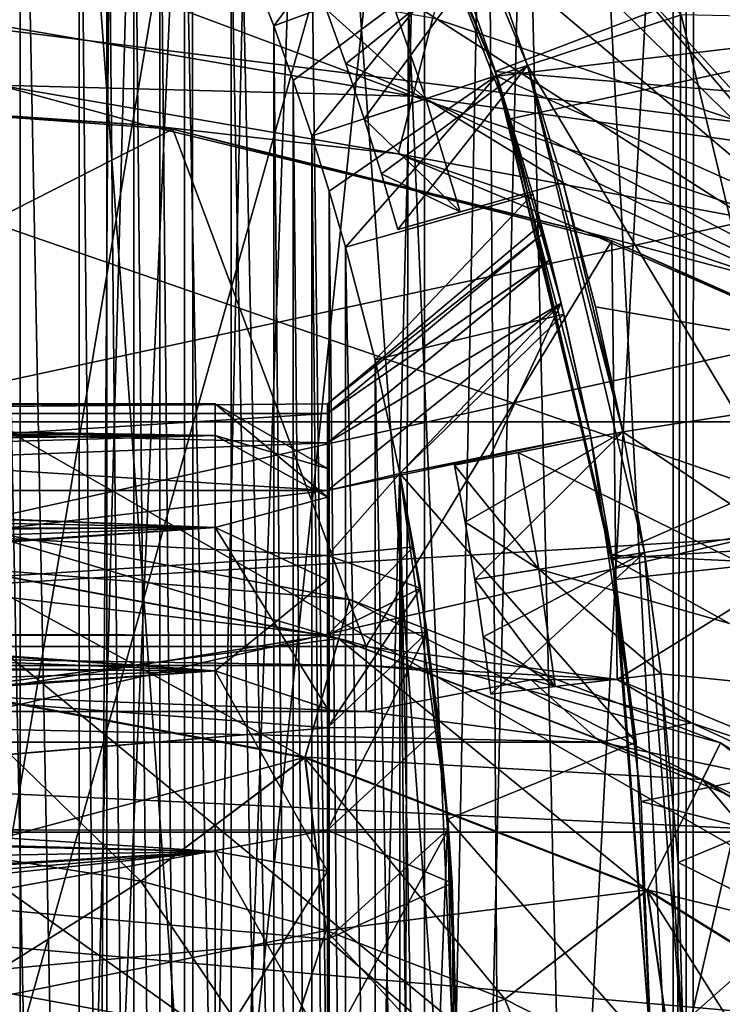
# Model space of a CAD drawing. Header units: metres. Extents: x -104 to 104, y -111 to 38.
# Tile 682 of 848: x 7.8 to 9.97, y 0.15 to 3.19. Entities that reach past the tile are written whole.
import ezdxf

# ---------------------------------------------------------------- set-up
doc = ezdxf.new("R2010")
doc.units = ezdxf.units.M
doc.layers.add('solid_509367_AD153', color=7, linetype='CONTINUOUS')

msp = doc.modelspace()

# ---------------------------------------------------------------- linework, layer by layer
at = {"layer": 'solid_509367_AD153'}
for points in [[(-88.5, -7.5, -19), (-88.5, 19.5, -19), (88.5, 19.5, -19)], [(-36.57795, -7.5, -19), (-88.5, -7.5, -19), (88.5, 19.5, -19)], [(-34.248123, -7.626659, -19), (-36.57795, -7.5, -19), (88.5, 19.5, -19)], [(-31.945723, -8.004942, -19), (-34.248123, -7.626659, -19), (88.5, 19.5, -19)], [(31.945723, -8.004942, -19), (-31.945723, -8.004942, -19), (88.5, 19.5, -19)], [(6.820607, -18.828611, 77.670921), (7.936655, -18.394463, 77.660629), (7.281437, 18.662176, 77.666862)], [(7.936655, -18.394463, 77.660629), (8.169803, 18.291494, 77.658279), (7.281437, 18.662176, 77.666862)], [(7.936655, -18.394463, 77.660629), (8.944834, -17.926723, 77.649994), (8.169803, 18.291494, 77.658279)], [(8.944834, -17.926723, 77.649994), (9.038421, 17.879116, 77.648941), (8.169803, 18.291494, 77.658279)], [(8.944834, -17.926723, 77.649994), (9.871528, -17.434856, 77.639091), (9.038421, 17.879116, 77.648941)], [(9.871528, -17.434856, 77.639091), (9.887, 17.425175, 77.638901), (9.038421, 17.879116, 77.648941)], [(9.871528, -17.434856, 77.639091), (10.723963, -16.924734, 77.62812), (9.887, 17.425175, 77.638901)], [(10.723963, -16.924734, 77.62812), (10.711931, 16.931606, 77.628281), (9.887, 17.425175, 77.638901)], [(4.344064, 15.273149, -16.1), (34.664421, -3.314469, -16.1), (36, -3.273149, -16.1)], [(55.566704, 15.273149, -16.1), (4.344064, 15.273149, -16.1), (36, -3.273149, -16.1)], [(4.344064, 15.273149, -16.1), (33.367996, -3.412633, -16.1), (34.664421, -3.314469, -16.1)], [(4.344064, 15.273149, -16.1), (30.884655, -3.787543, -16.1), (33.367996, -3.412633, -16.1)], [(4.344064, 15.273149, -16.1), (28.586456, -4.362284, -16.1), (30.884655, -3.787543, -16.1)], [(4.344064, 15.273149, -16.1), (26.533766, -5.079702, -16.1), (28.586456, -4.362284, -16.1)], [(4.344064, 15.273149, -16.1), (24.705273, -5.88503, -16.1), (26.533766, -5.079702, -16.1)], [(4.344064, 15.273149, -16.1), (23.075869, -6.75054, -16.1), (24.705273, -5.88503, -16.1)], [(4.344064, 15.273149, -16.1), (21.630114, -7.658508, -16.1), (23.075869, -6.75054, -16.1)], [(4.344064, 15.273149, -16.1), (4.344064, -7.658508, -16.1), (21.630114, -7.658508, -16.1)], [(14.172264, 11.891007, 43.150002), (8.422169, 12.412375, 43.150002), (14.960517, 1.087624, 43.150002)], [(14.960517, 1.087624, 46.150002), (14.960517, 1.087624, 43.150002), (8.422169, 12.412375, 43.150002)], [(14.298434, 2.234385, 47.282345), (8.422169, 12.412375, 43.150002), (13.668797, 3.324948, 48.150002)], [(14.960517, 1.087624, 46.150002), (8.422169, 12.412375, 43.150002), (14.298434, 2.234385, 47.282345)], [(9.857351, 9.20101, 74.699997), (9.818139, -4.818901, 74.699997), (9.818139, 4.819205, 74.699997)], [(9.857351, 9.20101, 74.699997), (9.857352, -9.201009, 74.699997), (9.818139, -4.818901, 74.699997)], [(9.857351, 9.20101, 74.699997), (10.461493, 8.508132, 74.699997), (9.857352, -9.201009, 74.699997)], [(10.461493, 8.508132, 74.699997), (10.461493, -8.508132, 74.699997), (9.857352, -9.201009, 74.699997)], [(7.47099, -1.128593, 9.95), (8.384211, -1.354237, 9.95), (7.754894, 7.271223, 9.95)], [(8.384211, -1.354237, 9.95), (8.5735, 7.031147, 9.95), (7.754894, 7.271223, 9.95)], [(9.918551, -2.413999, 9.95), (10.245106, 7.271223, 9.95), (9.4265, 7.031147, 9.95)], [(9.918551, -2.413999, 9.95), (10.452311, -3.186678, 9.95), (10.245106, 7.271223, 9.95)], [(8.384211, -1.354237, 9.95), (9.215831, -1.791282, 9.95), (8.5735, 7.031147, 9.95)], [(9.215831, -1.791282, 9.95), (9.4265, 7.031147, 9.95), (8.5735, 7.031147, 9.95)], [(9.215831, -1.791282, 9.95), (9.918551, -2.413999, 9.95), (9.4265, 7.031147, 9.95)], [(10.194603, 6.704614, 14.25), (10.324129, 2.768692, 14.25), (9.075391, 3.191163, 14.25)], [(7.801657, -4.780862, 47), (7.801657, 4.780862, 47), (7.607947, 5.083467, 47)], [(7.607947, -5.083467, 47), (7.801657, -4.780862, 47), (7.607947, 5.083467, 47)], [(7.716656, 4.819205, 73.840973), (7.909254, -4.818901, 74.014336), (7.715411, -4.818901, 73.839752)], [(7.716656, 4.819205, 73.840973), (8.169735, 4.819205, 74.206543), (7.909254, -4.818901, 74.014336)], [(8.33328, 4.819205, 74.306755), (8.335526, -4.818901, 74.308037), (7.909254, -4.818901, 74.014336)], [(8.169735, 4.819205, 74.206543), (8.33328, 4.819205, 74.306755), (7.909254, -4.818901, 74.014336)], [(8.33328, 4.819205, 74.306755), (8.684889, 4.819205, 74.477722), (8.335526, -4.818901, 74.308037)], [(8.684889, 4.819205, 74.477722), (8.805942, -4.818901, 74.524086), (8.335526, -4.818901, 74.308037)], [(8.684889, 4.819205, 74.477722), (9.050115, 4.819205, 74.600021), (8.805942, -4.818901, 74.524086)], [(9.050115, 4.819205, 74.600021), (9.050115, -4.818901, 74.600021), (8.805942, -4.818901, 74.524086)], [(9.242718, 4.819205, 74.644295), (9.306495, -4.818901, 74.656052), (9.050115, -4.818901, 74.600021)], [(9.050115, 4.819205, 74.600021), (9.242718, 4.819205, 74.644295), (9.050115, -4.818901, 74.600021)], [(9.242718, 4.819205, 74.644295), (9.818139, 4.819205, 74.699997), (9.306495, -4.818901, 74.656052)], [(9.306495, -4.818901, 74.656052), (9.818139, 4.819205, 74.699997), (9.818139, -4.818901, 74.699997)], [(7.983338, -4.470884, 47), (7.983338, 4.470884, 47), (7.801657, 4.780862, 47)], [(7.801657, -4.780862, 47), (7.983338, -4.470884, 47), (7.801657, 4.780862, 47)], [(8.941608, 4.131603, 39.900002), (10.8, 4.628445, 39.900002), (10.8, 2.088061, 39.900002)], [(8.069579, -4.31328, 47), (8.069579, 4.31328, 47), (7.983338, 4.470884, 47)], [(7.983338, -4.470884, 47), (8.069579, -4.31328, 47), (7.983338, 4.470884, 47)], [(9.367907, 3.043817, 46.599998), (9.367907, 3.043817, 47.900002), (8.776414, 4.471807, 47.900002)], [(9.842766, 3.200262, 48.400002), (8.776414, 4.471807, 47.900002), (9.367907, 3.043817, 47.900002)], [(9.244156, 3.401187, 46.599998), (9.367907, 3.043817, 46.599998), (8.776414, 4.471807, 47.900002)], [(9.268449, 3.026062, 35.650002), (8.680493, 4.439437, 35.650002), (12.073798, 4.096928, 35.650002)], [(8.781134, 4.23701, 39.900002), (8.680493, 4.439437, 35.650002), (9.268449, 3.026062, 35.650002)], [(8.687982, 4.425251, 35.650002), (9.273424, 3.010912, 35.650002), (11.894657, 3.322585, 35.650002)], [(9.272801, 3.012916, 39), (9.273424, 3.010912, 35.650002), (8.687982, 4.425251, 35.650002)], [(9.272801, 3.012916, 39), (8.687982, 4.425251, 35.650002), (9.147366, 3.374641, 39)], [(8.15271, -4.154013, 47), (8.15271, 4.154013, 47), (8.069579, 4.31328, 47)], [(8.069579, -4.31328, 47), (8.15271, -4.154013, 47), (8.069579, 4.31328, 47)], [(7.471087, -1.128605, 8.644608), (7.798791, 4.280321, 8.653191), (8.372914, 4.192308, 8.668224)], [(19.56822, -8.332496, 8.961384), (9.543673, 4.193583, 8.698881), (10.094987, 4.270864, 8.713318)], [(5, 3.5, 28.700001), (11.920486, 4.233408, 28.700001), (12.385735, 2.571512, 28.700001)], [(9.314924, 2.879845, 39.900002), (8.781134, 4.23701, 39.900002), (9.268449, 3.026062, 35.650002)], [(11.27576, 3.304292, 39.900002), (8.781134, 4.23701, 39.900002), (9.314924, 2.879845, 39.900002)], [(7.471087, -1.128605, 8.644608), (8.372914, 4.192308, 8.668224), (8.960734, 4.160768, 8.683617)], [(19.56822, -8.332496, 8.961384), (8.960734, 4.160768, 8.683617), (9.543673, 4.193583, 8.698881)], [(8.384458, -1.354333, 8.668527), (7.471087, -1.128605, 8.644608), (8.960734, 4.160768, 8.683617)], [(8.232697, -3.993145, 47), (8.232697, 3.993145, 47), (8.15271, 4.154013, 47)], [(8.15271, -4.154013, 47), (8.232697, -3.993145, 47), (8.15271, 4.154013, 47)], [(9.216134, -1.791493, 8.690305), (8.384458, -1.354333, 8.668527), (8.960734, 4.160768, 8.683617)], [(9.216134, -1.791493, 8.690305), (8.960734, 4.160768, 8.683617), (19.56822, -8.332496, 8.961384)], [(9.100213, 3.769432, 39.900002), (8.941608, 4.131603, 39.900002), (10.8, 2.088061, 39.900002)], [(9.268449, 3.026062, 35.650002), (12.073798, 4.096928, 35.650002), (12.447637, 2.759575, 35.650002)], [(8.30951, -3.830737, 47), (8.30951, 3.830737, 47), (8.232697, 3.993145, 47)], [(8.232697, -3.993145, 47), (8.30951, -3.830737, 47), (8.232697, 3.993145, 47)], [(15.631022, 3.857101, 21.049999), (-15.63101, 3.857155, 21.049999), (-15.982138, 1.944239, 21.049999)], [(15.982141, 1.944209, 21.049999), (15.631022, 3.857101, 21.049999), (-15.982138, 1.944239, 21.049999)], [(8.453498, -3.501553, 47), (8.453498, 3.501553, 47), (8.30951, 3.830737, 47)], [(8.30951, -3.830737, 47), (8.453498, -3.501553, 47), (8.30951, 3.830737, 47)], [(9.244156, 3.401187, 39.900002), (9.100213, 3.769432, 39.900002), (10.8, 2.088061, 39.900002)], [(9.007826, 3.731164, 46.400002), (8.453498, 3.501553, 47), (8.584451, 3.166971, 47)], [(9.007826, 3.731164, 46.400002), (8.584451, 3.166971, 47), (9.147366, 3.374641, 46.400002)], [(5, 3.5, 28.700001), (12.385735, 2.571512, 28.700001), (12.620547, 0.860805, 28.700001)], [(5, 3.5, 28.700001), (12.620547, 0.860805, 28.700001), (12.620148, -0.866507, 28.700001)], [(5, 3.5, 28.700001), (12.620148, -0.866507, 28.700001), (12.384386, -2.577942, 28.700001)], [(5, -3.5, 28.700001), (5, 3.5, 28.700001), (12.384386, -2.577942, 28.700001)], [(8.584451, -3.166971, 47), (8.584451, 3.166971, 47), (8.453498, 3.501553, 47)], [(8.453498, -3.501553, 47), (8.584451, -3.166971, 47), (8.453498, 3.501553, 47)], [(7.775961, 3.414292, 14.25), (9.01349, 2.949187, 14.183144), (7.75142, 3.165726, 14.183144)], [(7.775961, 3.414292, 14.25), (9.075391, 3.191163, 14.25), (9.01349, 2.949187, 14.183144)], [(9.147366, 3.374641, 46.400002), (8.584451, 3.166971, 47), (8.584451, 3.166971, 39)], [(9.147366, 3.374641, 39), (8.584451, 3.166971, 39), (8.644976, 2.997816, 39)], [(9.147366, 3.374641, 39), (9.147366, 3.374641, 46.400002), (8.584451, 3.166971, 39)], [(9.147366, 3.374641, 39), (8.644976, 2.997816, 39), (8.702168, 2.827506, 39)], [(9.272801, 3.012916, 39), (9.147366, 3.374641, 39), (8.702168, 2.827506, 39)], [(8.806924, 3.049671, 46.599998), (9.244156, 3.401187, 46.599998), (8.746755, 3.218179, 46.599998)], [(8.806924, 3.049671, 46.599998), (8.863847, 2.880038, 46.599998), (9.244156, 3.401187, 46.599998)], [(8.863847, 2.880038, 46.599998), (9.367907, 3.043817, 46.599998), (9.244156, 3.401187, 46.599998)], [(8.934453, 3.287239, 39.900002), (9.244156, 3.401187, 39.900002), (10.8, 2.088061, 39.900002)], [(9.273424, 3.010912, 35.650002), (12.234767, 1.68314, 35.650002), (11.894657, 3.322585, 35.650002)], [(8.746755, 3.218179, 40.099998), (8.934453, 3.287239, 39.900002), (9.054058, 2.941842, 39.900002)], [(9.054058, 2.941842, 39.900002), (8.934453, 3.287239, 39.900002), (10.8, 2.088061, 39.900002)], [(11.630701, 1.67, 39.900002), (11.27576, 3.304292, 39.900002), (9.314924, 2.879845, 39.900002)], [(8.806924, 3.049671, 40.099998), (8.746755, 3.218179, 40.099998), (9.054058, 2.941842, 39.900002)], [(8.746755, 3.218179, 46.599998), (8.746755, 3.218179, 40.099998), (8.806924, 3.049671, 40.099998)], [(8.806924, 3.049671, 46.599998), (8.746755, 3.218179, 46.599998), (8.806924, 3.049671, 40.099998)], [(10.222325, 1.620614, 48.400002), (9.842766, 3.200262, 48.400002), (9.367907, 3.043817, 47.900002)], [(10.42488, 3.188174, 48.400002), (9.842766, 3.200262, 48.400002), (10.222325, 1.620614, 48.400002)], [(7.734628, 2.983258, 14), (7.75142, 3.165726, 14.183144), (9.01349, 2.949187, 14.183144)], [(8.644976, -2.997816, 47), (8.644976, 2.997816, 47), (8.584451, 3.166971, 47)], [(8.584451, 3.166971, 39), (8.584451, 3.166971, 47), (8.644976, 2.997816, 47)], [(8.584451, -3.166971, 47), (8.644976, -2.997816, 47), (8.584451, 3.166971, 47)], [(8.644976, 2.997816, 39), (8.584451, 3.166971, 39), (8.644976, 2.997816, 47)], [(9.075391, 3.191163, 14.25), (10.324129, 2.768692, 14.25), (9.01349, 2.949187, 14.183144)], [(8.863847, 2.880038, 40.099998), (8.806924, 3.049671, 40.099998), (9.054058, 2.941842, 39.900002)], [(8.806924, 3.049671, 46.599998), (8.806924, 3.049671, 40.099998), (8.863847, 2.880038, 40.099998)], [(8.806924, 3.049671, 46.599998), (8.863847, 2.880038, 40.099998), (8.863847, 2.880038, 46.599998)], [(8.863847, 2.880038, 46.599998), (8.917502, 2.709344, 46.599998), (9.367907, 3.043817, 46.599998)], [(8.917502, 2.709344, 46.599998), (8.967872, 2.537652, 46.599998), (9.367907, 3.043817, 46.599998)], [(8.967872, 2.537652, 46.599998), (9.477847, 2.68196, 46.599998), (9.367907, 3.043817, 46.599998)], [(9.72873, 1.540879, 46.599998), (9.72873, 1.540879, 47.900002), (9.367907, 3.043817, 47.900002)], [(10.222325, 1.620614, 48.400002), (9.367907, 3.043817, 47.900002), (9.72873, 1.540879, 47.900002)], [(9.662408, 1.913208, 46.599998), (9.72873, 1.540879, 46.599998), (9.367907, 3.043817, 47.900002)], [(9.477847, 2.68196, 46.599998), (9.662408, 1.913208, 46.599998), (9.367907, 3.043817, 47.900002)], [(9.367907, 3.043817, 46.599998), (9.477847, 2.68196, 46.599998), (9.367907, 3.043817, 47.900002)], [(9.272801, 3.012916, 39), (8.702168, 2.827506, 39), (8.756004, 2.656105, 39)], [(9.272801, 3.012916, 39), (8.756004, 2.656105, 39), (8.806465, 2.48368, 39)], [(9.272801, 3.012916, 39), (8.806465, 2.48368, 39), (9.383939, 2.646544, 39)], [(9.628728, 1.532937, 35.650002), (9.268449, 3.026062, 35.650002), (12.447637, 2.759575, 35.650002)], [(9.314924, 2.879845, 39.900002), (9.268449, 3.026062, 35.650002), (9.628728, 1.532937, 35.650002)], [(9.272801, 3.012916, 39), (9.383939, 2.646544, 39), (9.273424, 3.010912, 35.650002)], [(9.273424, 3.010912, 35.650002), (9.630476, 1.521856, 35.650002), (12.234767, 1.68314, 35.650002)], [(9.562656, 1.902131, 39), (9.630476, 1.521856, 35.650002), (9.273424, 3.010912, 35.650002)], [(9.472177, 2.310925, 41.296429), (9.273424, 3.010912, 35.650002), (9.383939, 2.646544, 39)], [(9.562656, 1.902131, 40.609367), (9.562656, 1.902131, 39), (9.273424, 3.010912, 35.650002)], [(9.472177, 2.310925, 41.296429), (9.562656, 1.902131, 40.609367), (9.273424, 3.010912, 35.650002)], [(7.734628, 2.983258, 14), (8.191026, 2.860277, 13.75), (6.797508, 2.947421, 13.75)], [(7.734628, 2.983258, 14), (8.968497, 2.771557, 14), (8.191026, 2.860277, 13.75)], [(7.734628, 2.983258, 14), (9.01349, 2.949187, 14.183144), (8.968497, 2.771557, 14)], [(8.702168, -2.827506, 47), (8.702168, 2.827506, 47), (8.644976, 2.997816, 47)], [(8.644976, 2.997816, 39), (8.644976, 2.997816, 47), (8.702168, 2.827506, 47)], [(8.644976, -2.997816, 47), (8.702168, -2.827506, 47), (8.644976, 2.997816, 47)], [(8.702168, 2.827506, 39), (8.644976, 2.997816, 39), (8.702168, 2.827506, 47)], [(5.129732, 1.250323, 9.95), (6.878892, 2.948958, 9.95), (8.273391, 2.847234, 9.95)], [(6.878892, 2.948958, 9.95), (6.797508, 2.947421, 13.75), (8.191026, 2.860277, 13.75)], [(8.273391, 2.847234, 9.95), (6.878892, 2.948958, 9.95), (8.191026, 2.860277, 13.75)], [(8.968497, 2.771557, 14), (9.01349, 2.949187, 14.183144), (10.226462, 2.53881, 14.183144)], [(10.324129, 2.768692, 14.25), (10.226462, 2.53881, 14.183144), (9.01349, 2.949187, 14.183144)], [(8.863847, 2.880038, 40.099998), (9.054058, 2.941842, 39.900002), (9.160315, 2.592108, 39.900002)], [(9.477847, 2.68196, 39.900002), (9.054058, 2.941842, 39.900002), (10.8, 2.088061, 39.900002)], [(9.477847, 2.68196, 39.900002), (9.160315, 2.592108, 39.900002), (9.054058, 2.941842, 39.900002)], [(8.273391, 2.847234, 9.95), (8.191026, 2.860277, 13.75), (9.547806, 2.530683, 13.75)], [(8.968497, 2.771557, 14), (9.547806, 2.530683, 13.75), (8.191026, 2.860277, 13.75)], [(8.917502, 2.709344, 40.099998), (8.863847, 2.880038, 40.099998), (9.160315, 2.592108, 39.900002)], [(8.863847, 2.880038, 46.599998), (8.863847, 2.880038, 40.099998), (8.917502, 2.709344, 40.099998)], [(8.863847, 2.880038, 46.599998), (8.917502, 2.709344, 40.099998), (8.917502, 2.709344, 46.599998)], [(9.64048, 1.457156, 39.900002), (9.314924, 2.879845, 39.900002), (9.628728, 1.532937, 35.650002)], [(11.630701, 1.67, 39.900002), (9.314924, 2.879845, 39.900002), (9.64048, 1.457156, 39.900002)], [(8.870268, 1.250323, 9.95), (5.129732, 1.250323, 9.95), (8.273391, 2.847234, 9.95)], [(9.627895, 2.502985, 9.95), (8.273391, 2.847234, 9.95), (9.547806, 2.530683, 13.75)], [(8.870268, 1.250323, 9.95), (8.273391, 2.847234, 9.95), (9.627895, 2.502985, 9.95)], [(8.756004, -2.656105, 47), (8.756004, 2.656105, 47), (8.702168, 2.827506, 47)], [(8.702168, 2.827506, 39), (8.702168, 2.827506, 47), (8.756004, 2.656105, 47)], [(8.702168, -2.827506, 47), (8.756004, -2.656105, 47), (8.702168, 2.827506, 47)], [(8.756004, 2.656105, 39), (8.702168, 2.827506, 39), (8.756004, 2.656105, 47)], [(8.968497, 2.771557, 14), (10.154365, 2.370351, 14), (9.547806, 2.530683, 13.75)], [(8.968497, 2.771557, 14), (10.226462, 2.53881, 14.183144), (10.154365, 2.370351, 14)], [(9.628728, 1.532937, 35.650002), (12.447637, 2.759575, 35.650002), (12.674013, 1.38953, 35.650002)], [(8.917502, 2.709344, 40.099998), (9.160315, 2.592108, 39.900002), (8.967872, 2.537652, 40.099998)], [(8.917502, 2.709344, 46.599998), (8.967872, 2.537652, 40.099998), (8.967872, 2.537652, 46.599998)], [(8.917502, 2.709344, 46.599998), (8.917502, 2.709344, 40.099998), (8.967872, 2.537652, 40.099998)], [(8.967872, 2.537652, 40.099998), (9.160315, 2.592108, 39.900002), (9.477847, 2.68196, 46.599998)], [(8.967872, 2.537652, 46.599998), (8.967872, 2.537652, 40.099998), (9.477847, 2.68196, 46.599998)], [(9.477847, 2.68196, 46.599998), (9.160315, 2.592108, 39.900002), (9.477847, 2.68196, 39.900002)], [(9.577844, 2.299437, 39.900002), (9.477847, 2.68196, 39.900002), (10.8, 2.088061, 39.900002)], [(9.477847, 2.68196, 46.599998), (9.477847, 2.68196, 39.900002), (9.577844, 2.299437, 39.900002)], [(9.477847, 2.68196, 46.599998), (9.577844, 2.299437, 39.900002), (9.662408, 1.913208, 39.900002)], [(9.477847, 2.68196, 46.599998), (9.662408, 1.913208, 39.900002), (9.662408, 1.913208, 46.599998)], [(8.806465, -2.48368, 47), (8.806465, 2.48368, 47), (8.756004, 2.656105, 47)], [(8.756004, 2.656105, 39), (8.756004, 2.656105, 47), (8.806465, 2.48368, 47)], [(8.756004, -2.656105, 47), (8.806465, -2.48368, 47), (8.756004, 2.656105, 47)], [(8.756004, 2.656105, 39), (8.806465, 2.48368, 47), (8.806465, 2.48368, 39)], [(9.383939, 2.646544, 46.400002), (8.806465, 2.48368, 47), (8.897184, 2.136025, 47)], [(9.383939, 2.646544, 39), (8.806465, 2.48368, 47), (9.383939, 2.646544, 46.400002)], [(9.383939, 2.646544, 39), (8.806465, 2.48368, 39), (8.806465, 2.48368, 47)], [(9.480607, 2.276092, 46.400002), (9.383939, 2.646544, 46.400002), (8.897184, 2.136025, 47)], [(9.417038, 2.526243, 42.912212), (9.383939, 2.646544, 46.400002), (9.480607, 2.276092, 46.400002)], [(9.409694, 2.553462, 42.501518), (9.383939, 2.646544, 39), (9.383939, 2.646544, 46.400002)], [(9.417038, 2.526243, 42.912212), (9.409694, 2.553462, 42.501518), (9.383939, 2.646544, 46.400002)], [(9.438325, 2.445511, 41.685474), (9.472177, 2.310925, 41.296429), (9.383939, 2.646544, 39)], [(9.416945, 2.526591, 42.09053), (9.438325, 2.445511, 41.685474), (9.383939, 2.646544, 39)], [(9.409694, 2.553462, 42.501518), (9.416945, 2.526591, 42.09053), (9.383939, 2.646544, 39)], [(8.75, 2, 42.5), (9.416945, 2.526591, 42.09053), (9.409694, 2.553462, 42.501518)], [(8.75, 2, 42.5), (9.409694, 2.553462, 42.501518), (9.417038, 2.526243, 42.912212)], [(8.75, 1.969615, 42.152702), (9.438325, 2.445511, 41.685474), (9.416945, 2.526591, 42.09053)], [(8.75, 2, 42.5), (8.75, 1.969615, 42.152702), (9.416945, 2.526591, 42.09053)], [(8.75, 1.969615, 42.847298), (9.417038, 2.526243, 42.912212), (9.438457, 2.445001, 43.316414)], [(8.75, 1.969615, 42.847298), (8.75, 2, 42.5), (9.417038, 2.526243, 42.912212)], [(9.438457, 2.445001, 43.316414), (9.417038, 2.526243, 42.912212), (9.480607, 2.276092, 46.400002)], [(9.627895, 2.502985, 9.95), (9.547806, 2.530683, 13.75), (10.825999, 1.968804, 13.75)], [(10.154365, 2.370351, 14), (10.825999, 1.968804, 13.75), (9.547806, 2.530683, 13.75)], [(9.644597, 1.1486, 9.95), (8.870268, 1.250323, 9.95), (9.627895, 2.502985, 9.95)], [(10.902205, 1.926269, 9.95), (9.627895, 2.502985, 9.95), (10.825999, 1.968804, 13.75)], [(9.644597, 1.1486, 9.95), (9.627895, 2.502985, 9.95), (10.902205, 1.926269, 9.95)], [(8.897184, -2.136025, 47), (8.897184, 2.136025, 47), (8.806465, 2.48368, 47)], [(8.806465, -2.48368, 47), (8.897184, -2.136025, 47), (8.806465, 2.48368, 47)], [(8.75, 1.879385, 41.81596), (9.472177, 2.310925, 41.296429), (9.438325, 2.445511, 41.685474)], [(8.75, 1.969615, 42.152702), (8.75, 1.879385, 41.81596), (9.438325, 2.445511, 41.685474)], [(8.75, 1.879385, 43.18404), (9.438457, 2.445001, 43.316414), (9.472265, 2.310562, 43.704483)], [(8.75, 1.879385, 43.18404), (8.75, 1.969615, 42.847298), (9.438457, 2.445001, 43.316414)], [(9.472265, 2.310562, 43.704483), (9.438457, 2.445001, 43.316414), (9.480607, 2.276092, 46.400002)], [(8.75, 1.732051, 41.5), (8.974185, 1.785076, 41.234558), (9.472177, 2.310925, 41.296429)], [(8.75, 1.879385, 41.81596), (8.75, 1.732051, 41.5), (9.472177, 2.310925, 41.296429)], [(8.75, 1.732051, 43.5), (9.472265, 2.310562, 43.704483), (9.562656, 1.902131, 44.390633)], [(8.75, 1.732051, 43.5), (8.75, 1.879385, 43.18404), (9.472265, 2.310562, 43.704483)], [(9.253898, 1.840715, 40.924595), (9.472177, 2.310925, 41.296429), (8.974185, 1.785076, 41.234558)], [(9.253898, 1.840715, 40.924595), (9.562656, 1.902131, 40.609367), (9.472177, 2.310925, 41.296429)], [(9.472265, 2.310562, 43.704483), (9.562656, 1.902131, 46.400002), (9.562656, 1.902131, 44.390633)], [(9.472265, 2.310562, 43.704483), (9.480607, 2.276092, 46.400002), (9.562656, 1.902131, 46.400002)], [(9.662408, 1.913208, 39.900002), (9.577844, 2.299437, 39.900002), (10.8, 2.088061, 39.900002)], [(9.480607, 2.276092, 46.400002), (8.897184, 2.136025, 47), (8.974185, 1.785076, 47)], [(9.480607, 2.276092, 46.400002), (8.974185, 1.785076, 47), (9.562656, 1.902131, 46.400002)], [(8.974185, -1.785076, 47), (8.974185, 1.785076, 47), (8.897184, 2.136025, 47)], [(8.897184, -2.136025, 47), (8.974185, -1.785076, 47), (8.897184, 2.136025, 47)], [(9.662408, 1.913208, 39.900002), (10.8, 2.088061, 39.900002), (10.949882, 1.048808, 39.900002)], [(2.5, 1.93185, 43.017639), (8.403587, 1.902113, 43.118034), (8.403587, 2, 42.5)], [(2.5, 1.999998, 42.5), (8.403587, 2, 42.5), (8.403587, 1.902113, 41.881966)], [(2.5, 1.999998, 42.5), (2.5, 1.985254, 42.74242), (8.403587, 2, 42.5)], [(2.5, 1.980351, 42.779663), (8.403587, 2, 42.5), (2.5, 1.985254, 42.74242)], [(2.5, 1.93185, 43.017639), (8.403587, 2, 42.5), (2.5, 1.980351, 42.779663)], [(2.5, 1.999998, 42.5), (8.403587, 1.902113, 41.881966), (2.5, 1.985254, 42.25758)], [(2.5, 1.985254, 42.25758), (8.403587, 1.902113, 41.881966), (2.5, 1.980351, 42.220337)], [(2.5, 1.93185, 41.982361), (2.5, 1.980351, 42.220337), (8.403587, 1.902113, 41.881966)], [(8.75, 2, 42.5), (5, 1.970309, 42.157001), (8.75, 1.969615, 42.152702)], [(8.75, 1.969615, 42.847298), (5, 1.970309, 42.157001), (8.75, 2, 42.5)], [(8.403587, 2, 42.5), (8.75, 1.799996, 42.5), (8.75, 1.711637, 41.943027)], [(8.403587, 2, 42.5), (8.403587, 1.902113, 43.118034), (8.75, 1.799996, 42.5)], [(8.403587, 1.902113, 41.881966), (8.403587, 2, 42.5), (8.75, 1.711637, 41.943027)], [(8.75, 1.969615, 42.847298), (5, 1.968789, 42.851639), (5, 1.970309, 42.157001)], [(8.75, 1.969615, 42.152702), (5, 1.970309, 42.157001), (5, 1.734909, 41.505192)], [(8.75, 1.879385, 43.18404), (5, 1.968789, 42.851639), (8.75, 1.969615, 42.847298)], [(8.75, 1.969615, 42.152702), (5, 1.734909, 41.505192), (8.75, 1.879385, 41.81596)], [(8.75, 1.732051, 43.5), (5, 1.729785, 43.503681), (5, 1.968789, 42.851639)], [(8.75, 1.732051, 43.5), (5, 1.968789, 42.851639), (8.75, 1.879385, 43.18404)], [(15.982141, 1.944209, 21.049999), (-15.982138, 1.944239, 21.049999), (-16.1, 0, 21.049999)], [(15.982141, 1.944209, 21.049999), (-16.1, 0, 21.049999), (16.1, 0, 21.049999)], [(2.5, 1.93185, 43.017639), (2.5, 1.854865, 43.247982), (8.403587, 1.902113, 43.118034)], [(2.5, 1.93185, 41.982361), (8.403587, 1.902113, 41.881966), (2.5, 1.854865, 41.752018)], [(10.366482, 0.850581, 9.95), (9.644597, 1.1486, 9.95), (10.902205, 1.926269, 9.95)], [(2.5, 1.732049, 43.5), (8.403587, 1.618034, 43.675571), (8.403587, 1.902113, 43.118034)], [(2.5, 1.732049, 43.5), (8.403587, 1.902113, 43.118034), (2.5, 1.84049, 43.282684)], [(2.5, 1.854865, 43.247982), (2.5, 1.84049, 43.282684), (8.403587, 1.902113, 43.118034)], [(2.5, 1.854865, 41.752018), (8.403587, 1.902113, 41.881966), (8.403587, 1.618034, 41.324429)], [(8.403587, 1.902113, 43.118034), (8.75, 1.711633, 43.056984), (8.75, 1.799996, 42.5)], [(8.403587, 1.902113, 43.118034), (8.403587, 1.618034, 43.675571), (8.75, 1.711633, 43.056984)], [(8.403587, 1.618034, 41.324429), (8.403587, 1.902113, 41.881966), (8.75, 1.711637, 41.943027)], [(8.75, 1.732051, 43.5), (9.562656, 1.902131, 44.390633), (8.974185, 1.785076, 43.765442)], [(9.562656, 1.902131, 46.400002), (8.974185, 1.785076, 47), (8.974185, 1.785076, 43.765442)], [(9.25215, 1.840367, 44.073551), (9.562656, 1.902131, 46.400002), (8.974185, 1.785076, 43.765442)], [(9.25215, 1.840367, 44.073551), (8.974185, 1.785076, 43.765442), (9.562656, 1.902131, 44.390633)], [(8.974185, 1.785076, 39), (9.703047, 0.955667, 39), (9.562656, 1.902131, 39)], [(8.974185, 1.785076, 39), (9.562656, 1.902131, 39), (9.562656, 1.902131, 40.609367)], [(8.974185, 1.785076, 39), (9.562656, 1.902131, 40.609367), (9.253898, 1.840715, 40.924595)], [(9.142502, 1.810264, 40.099998), (9.662408, 1.913208, 39.900002), (9.338693, 1.849111, 39.900002)], [(9.142502, 1.810264, 46.599998), (9.662408, 1.913208, 46.599998), (9.662408, 1.913208, 39.900002)], [(9.142502, 1.810264, 46.599998), (9.662408, 1.913208, 39.900002), (9.142502, 1.810264, 40.099998)], [(9.17557, 1.634418, 46.599998), (9.662408, 1.913208, 46.599998), (9.142502, 1.810264, 46.599998)], [(9.17557, 1.634418, 46.599998), (9.205256, 1.457969, 46.599998), (9.662408, 1.913208, 46.599998)], [(9.205256, 1.457969, 46.599998), (9.72873, 1.540879, 46.599998), (9.662408, 1.913208, 46.599998)], [(9.25215, 1.840367, 44.073551), (9.562656, 1.902131, 44.390633), (9.562656, 1.902131, 46.400002)], [(9.338693, 1.849111, 39.900002), (9.662408, 1.913208, 39.900002), (10.949882, 1.048808, 39.900002)], [(9.562656, 1.902131, 39), (9.703047, 0.955667, 39), (9.630476, 1.521856, 35.650002)], [(2.5, 1.84049, 41.717316), (2.5, 1.854865, 41.752018), (8.403587, 1.618034, 41.324429)], [(8.75, 1.879385, 41.81596), (5, 1.734909, 41.505192), (8.75, 1.732051, 41.5)], [(2.5, 1.732049, 41.5), (2.5, 1.84049, 41.717316), (8.403587, 1.618034, 41.324429)], [(8.974185, 1.785076, 39), (9.253898, 1.840715, 40.924595), (8.974185, 1.785076, 41.234558)], [(9.142502, 1.810264, 40.099998), (9.338693, 1.849111, 39.900002), (9.402793, 1.489256, 39.900002)], [(9.402793, 1.489256, 39.900002), (9.338693, 1.849111, 39.900002), (10.949882, 1.048808, 39.900002)], [(8.75, 1.711637, 41.943027), (8.75, 1.799996, 42.5), (8.75, 1.711633, 43.056984)], [(9.17557, 1.634418, 40.099998), (9.142502, 1.810264, 40.099998), (9.402793, 1.489256, 39.900002)], [(9.142502, 1.810264, 46.599998), (9.142502, 1.810264, 40.099998), (9.17557, 1.634418, 40.099998)], [(9.17557, 1.634418, 46.599998), (9.142502, 1.810264, 46.599998), (9.17557, 1.634418, 40.099998)], [(8.75, 1.532089, 43.785576), (8.974185, 1.785076, 43.765442), (9.037379, 1.431179, 44.224773)], [(8.75, 1.532089, 43.785576), (8.75, 1.732051, 43.5), (8.974185, 1.785076, 43.765442)], [(8.75, 1.532089, 41.214424), (9.01631, 1.558418, 40.914509), (8.974185, 1.785076, 41.234558)], [(8.75, 1.732051, 41.5), (8.75, 1.532089, 41.214424), (8.974185, 1.785076, 41.234558)], [(9.037349, -1.431375, 47), (9.121792, 0.717915, 47), (8.974185, 1.785076, 47)], [(8.974185, 1.785076, 43.765442), (8.974185, 1.785076, 47), (9.121792, 0.717915, 47)], [(9.007504, -1.608536, 47), (9.037349, -1.431375, 47), (8.974185, 1.785076, 47)], [(8.974185, -1.785076, 47), (9.007504, -1.608536, 47), (8.974185, 1.785076, 47)], [(9.037379, 1.431179, 44.224773), (8.974185, 1.785076, 43.765442), (9.121792, 0.717915, 47)], [(9.121792, 0.717915, 39), (9.703047, 0.955667, 39), (8.974185, 1.785076, 39)], [(8.974185, 1.785076, 39), (8.974185, 1.785076, 41.234558), (9.01631, 1.558418, 40.914509)], [(8.974185, 1.785076, 39), (9.01631, 1.558418, 40.914509), (9.0581, 1.293573, 40.648888)], [(9.121792, 0.717915, 39), (8.974185, 1.785076, 39), (9.0581, 1.293573, 40.648888)], [(8.75, 1.732051, 41.5), (5, 1.734909, 41.505192), (5, 1.291316, 40.972713)], [(2.5, 1.732049, 43.5), (2.5, 1.59807, 43.702568), (8.403587, 1.618034, 43.675571)], [(2.5, 1.732049, 41.5), (8.403587, 1.618034, 41.324429), (2.5, 1.59807, 41.297432)], [(8.75, 1.532089, 43.785576), (5, 1.729785, 43.503681), (8.75, 1.732051, 43.5)], [(8.75, 1.732051, 41.5), (5, 1.291316, 40.972713), (8.75, 1.532089, 41.214424)], [(8.75, 1.285575, 44.032089), (5, 1.284848, 44.032722), (5, 1.729785, 43.503681)], [(8.75, 1.285575, 44.032089), (5, 1.729785, 43.503681), (8.75, 1.532089, 43.785576)], [(8.403587, 1.618034, 41.324429), (8.75, 1.711637, 41.943027), (8.75, 1.455968, 41.441696)], [(8.403587, 1.618034, 43.675571), (8.75, 1.455957, 43.558323), (8.75, 1.711633, 43.056984)], [(8.75, 1.455968, 41.441696), (8.75, 1.711637, 41.943027), (8.75, 1.711633, 43.056984)], [(8.75, 1.455968, 41.441696), (8.75, 1.711633, 43.056984), (8.75, 1.455957, 43.558323)], [(9.630476, 1.521856, 35.650002), (12.349995, 0.011527, 35.650002), (12.234767, 1.68314, 35.650002)], [(11.630701, 1.67, 39.900002), (9.64048, 1.457156, 39.900002), (9.75, 0, 39.900002)], [(11.75, 0, 39.900002), (11.630701, 1.67, 39.900002), (9.75, 0, 39.900002)], [(-2.5, 1.575203, 43.732368), (2.5, 1.575203, 43.732368), (8.403587, 1.618034, 43.675571)], [(2.5, 1.59807, 43.702568), (-2.5, 1.575203, 43.732368), (8.403587, 1.618034, 43.675571)], [(2.5, 1.202569, 44.098072), (8.403587, 1.17557, 44.118034), (8.403587, 1.618034, 43.675571)], [(2.5, 1.23237, 44.075203), (2.5, 1.202569, 44.098072), (8.403587, 1.618034, 43.675571)], [(2.5, 1.414212, 43.914211), (8.403587, 1.618034, 43.675571), (2.5, 1.575203, 43.732368)], [(2.5, 1.414212, 43.914211), (2.5, 1.23237, 44.075203), (8.403587, 1.618034, 43.675571)], [(2.5, 1.59807, 41.297432), (8.403587, 1.618034, 41.324429), (8.403587, 1.17557, 40.881966)], [(7.613585, 1.621632, 10.550589), (7.601908, 1.495617, 10.841917), (8.785226, 1.274417, 10.841917)], [(7.602005, 1.496665, 10.259248), (7.613585, 1.621632, 10.550589), (8.819859, 1.39614, 10.550589)], [(8.819859, 1.39614, 10.550589), (7.613585, 1.621632, 10.550589), (8.785226, 1.274417, 10.841917)], [(8.403587, 1.618034, 43.675571), (8.403587, 1.17557, 44.118034), (8.75, 1.455957, 43.558323)], [(8.403587, 1.618034, 41.324429), (8.75, 1.455968, 41.441696), (8.75, 1.058321, 41.044044)], [(8.403587, 1.17557, 40.881966), (8.403587, 1.618034, 41.324429), (8.75, 1.058321, 41.044044)], [(9.205256, 1.457969, 40.099998), (9.17557, 1.634418, 40.099998), (9.402793, 1.489256, 39.900002)], [(9.17557, 1.634418, 46.599998), (9.17557, 1.634418, 40.099998), (9.205256, 1.457969, 40.099998)], [(9.17557, 1.634418, 46.599998), (9.205256, 1.457969, 40.099998), (9.205256, 1.457969, 46.599998)], [(10.222325, 1.620614, 48.400002), (9.72873, 1.540879, 47.900002), (9.85, 0, 47.900002)], [(10.349999, 0, 48.400002), (10.222325, 1.620614, 48.400002), (9.85, 0, 47.900002)], [(2.5, 1.575203, 41.267632), (2.5, 1.59807, 41.297432), (8.403587, 1.17557, 40.881966)], [(2.5, 1.414212, 41.085789), (2.5, 1.575203, 41.267632), (8.403587, 1.17557, 40.881966)], [(8.75, 1.285575, 40.967911), (9.0581, 1.293573, 40.648888), (9.01631, 1.558418, 40.914509)], [(8.75, 1.532089, 41.214424), (8.75, 1.285575, 40.967911), (9.01631, 1.558418, 40.914509)], [(8.75, 1.532089, 41.214424), (5, 1.291316, 40.972713), (8.75, 1.285575, 40.967911)], [(8.75, 1.285575, 44.032089), (8.75, 1.532089, 43.785576), (9.037379, 1.431179, 44.224773)], [(9.205256, 1.457969, 46.599998), (9.231548, 1.280983, 46.599998), (9.72873, 1.540879, 46.599998)], [(9.231548, 1.280983, 46.599998), (9.254438, 1.103525, 46.599998), (9.72873, 1.540879, 46.599998)], [(9.254438, 1.103525, 46.599998), (9.78071, 1.166279, 46.599998), (9.72873, 1.540879, 46.599998)], [(9.71917, 0.771681, 35.650002), (9.628728, 1.532937, 35.650002), (12.674013, 1.38953, 35.650002)], [(9.64048, 1.457156, 39.900002), (9.628728, 1.532937, 35.650002), (9.71917, 0.771681, 35.650002)], [(9.630476, 1.521856, 35.650002), (9.75, 0, 35.650002), (12.349995, 0.011527, 35.650002)], [(9.75, 0, 39), (9.75, 0, 35.650002), (9.630476, 1.521856, 35.650002)], [(9.703047, 0.955667, 39), (9.75, 0, 39), (9.630476, 1.521856, 35.650002)], [(9.78071, 1.166279, 46.599998), (9.85, 0, 47.900002), (9.72873, 1.540879, 47.900002)], [(9.72873, 1.540879, 46.599998), (9.78071, 1.166279, 46.599998), (9.72873, 1.540879, 47.900002)], [(7.601908, 1.495617, 10.841917), (7.566635, 1.114966, 11.072384), (8.680609, 0.906728, 11.072384)], [(7.56681, 1.116855, 10.028295), (7.602005, 1.496665, 10.259248), (8.785514, 1.275429, 10.259248)], [(8.785226, 1.274417, 10.841917), (7.601908, 1.495617, 10.841917), (8.680609, 0.906728, 11.072384)], [(8.785514, 1.275429, 10.259248), (7.602005, 1.496665, 10.259248), (8.819859, 1.39614, 10.550589)], [(9.205256, 1.457969, 40.099998), (9.402793, 1.489256, 39.900002), (9.453032, 1.127206, 39.900002)], [(9.78071, 1.166279, 39.900002), (9.402793, 1.489256, 39.900002), (10.949882, 1.048808, 39.900002)], [(9.78071, 1.166279, 39.900002), (9.453032, 1.127206, 39.900002), (9.402793, 1.489256, 39.900002)], [(8.403587, 1.17557, 44.118034), (8.75, 1.058306, 43.955967), (8.75, 1.455957, 43.558323)], [(8.75, 1.058321, 41.044044), (8.75, 1.455968, 41.441696), (8.75, 1.455957, 43.558323)], [(8.75, 1.058321, 41.044044), (8.75, 1.455957, 43.558323), (8.75, 1.058306, 43.955967)], [(8.75, 1, 44.232052), (9.037379, 1.431179, 44.224773), (9.094848, 1.003117, 44.558308)], [(8.75, 1, 44.232052), (8.75, 1.285575, 44.032089), (9.037379, 1.431179, 44.224773)], [(9.094848, 1.003117, 44.558308), (9.037379, 1.431179, 44.224773), (9.121792, 0.717915, 47)], [(9.231548, 1.280983, 40.099998), (9.205256, 1.457969, 40.099998), (9.453032, 1.127206, 39.900002)], [(9.205256, 1.457969, 46.599998), (9.205256, 1.457969, 40.099998), (9.231548, 1.280983, 40.099998)], [(9.205256, 1.457969, 46.599998), (9.231548, 1.280983, 40.099998), (9.231548, 1.280983, 46.599998)], [(9.64048, 1.457156, 39.900002), (9.71917, 0.771681, 35.650002), (9.75, 0, 35.650002)], [(9.64048, 1.457156, 39.900002), (9.75, 0, 35.650002), (9.75, 0, 39.900002)], [(2.5, 1.414212, 41.085789), (8.403587, 1.17557, 40.881966), (2.5, 1.23237, 40.924797)], [(8.819859, 1.39614, 10.550589), (8.785226, 1.274417, 10.841917), (9.907749, 0.839548, 10.841917)], [(8.785514, 1.275429, 10.259248), (8.819859, 1.39614, 10.550589), (9.96416, 0.952836, 10.550589)], [(9.96416, 0.952836, 10.550589), (8.819859, 1.39614, 10.550589), (9.907749, 0.839548, 10.841917)], [(9.71917, 0.771681, 35.650002), (12.674013, 1.38953, 35.650002), (12.75, 0, 35.650002)], [(8.75, 1.285575, 40.967911), (5, 1.291316, 40.972713), (5, 0.687866, 40.622177)], [(8.75, 1, 44.232052), (5, 1.284848, 44.032722), (8.75, 1.285575, 44.032089)], [(8.75, 1.285575, 40.967911), (5, 0.687866, 40.622177), (8.75, 1, 40.767948)], [(8.75, 1, 44.232052), (5, 0.684475, 44.379093), (5, 1.284848, 44.032722)], [(8.75, 0.68404, 40.620613), (9.124148, 0.687322, 40.290691), (9.0581, 1.293573, 40.648888)], [(8.75, 1, 40.767948), (8.75, 0.68404, 40.620613), (9.0581, 1.293573, 40.648888)], [(8.75, 1.285575, 40.967911), (8.75, 1, 40.767948), (9.0581, 1.293573, 40.648888)], [(9.121792, 0.717915, 39), (9.0581, 1.293573, 40.648888), (9.124148, 0.687322, 40.290691)], [(9.231548, 1.280983, 40.099998), (9.453032, 1.127206, 39.900002), (9.254438, 1.103525, 40.099998)], [(9.231548, 1.280983, 46.599998), (9.254438, 1.103525, 40.099998), (9.254438, 1.103525, 46.599998)], [(9.231548, 1.280983, 46.599998), (9.231548, 1.280983, 40.099998), (9.254438, 1.103525, 40.099998)], [(5.129732, 1.250323, 10.95), (5.129732, 1.250323, 9.95), (8.870268, 1.250323, 9.95)], [(5.129732, 1.250323, 10.95), (8.870268, 1.250323, 9.95), (8.870268, 1.250323, 10.95)], [(5.129732, 1.250323, 10.95), (8.870268, 1.250323, 10.95), (8.870268, 1.191744, 11.091421)], [(5.129732, 1.191744, 11.091421), (5.129732, 1.250323, 10.95), (8.870268, 1.191744, 11.091421)], [(8.681129, 0.908553, 10.028295), (7.56681, 1.116855, 10.028295), (8.785514, 1.275429, 10.259248)], [(8.785226, 1.274417, 10.841917), (8.680609, 0.906728, 11.072384), (9.737351, 0.497344, 11.072384)], [(8.681129, 0.908553, 10.028295), (8.785514, 1.275429, 10.259248), (9.908218, 0.840491, 10.259248)], [(9.907749, 0.839548, 10.841917), (8.785226, 1.274417, 10.841917), (9.737351, 0.497344, 11.072384)], [(9.908218, 0.840491, 10.259248), (8.785514, 1.275429, 10.259248), (9.96416, 0.952836, 10.550589)], [(8.870268, 1.250323, 10.95), (8.870268, 1.250323, 9.95), (9.644597, 1.1486, 9.95)], [(8.870268, 1.250323, 10.95), (9.644597, 1.1486, 9.95), (9.644614, 1.148665, 10.95)], [(8.870268, 1.250323, 10.95), (9.644614, 1.148665, 10.95), (8.870268, 1.191744, 11.091421)], [(-2.5, 1.23237, 40.924797), (2.5, 1.23237, 40.924797), (8.403587, 1.17557, 40.881966)], [(2.5, 1.202569, 40.901928), (-2.5, 1.23237, 40.924797), (8.403587, 1.17557, 40.881966)], [(2.5, 0.999999, 44.232048), (8.403587, 1.17557, 44.118034), (2.5, 1.202569, 44.098072)], [(2.5, 0.999999, 40.767952), (2.5, 1.202569, 40.901928), (8.403587, 1.17557, 40.881966)], [(5.129732, 1.191744, 11.091421), (8.870268, 1.050323, 11.15), (5.129732, 1.050323, 11.15)], [(5.129732, 1.191744, 11.091421), (8.870268, 1.191744, 11.091421), (8.870268, 1.050323, 11.15)], [(8.870268, 1.191744, 11.091421), (9.379634, 1.147305, 11.091421), (8.870268, 1.050323, 11.15)], [(9.644614, 1.148665, 10.95), (9.379634, 1.147305, 11.091421), (8.870268, 1.191744, 11.091421)], [(2.5, 0.747981, 44.354866), (8.403587, 0.618034, 44.402115), (8.403587, 1.17557, 44.118034)], [(2.5, 0.782685, 44.340488), (2.5, 0.747981, 44.354866), (8.403587, 1.17557, 44.118034)], [(2.5, 0.999999, 44.232048), (2.5, 0.782685, 44.340488), (8.403587, 1.17557, 44.118034)], [(2.5, 0.999999, 40.767952), (8.403587, 1.17557, 40.881966), (8.403587, 0.618034, 40.597885)], [(8.403587, 1.17557, 44.118034), (8.75, 0.556971, 44.211636), (8.75, 1.058306, 43.955967)], [(8.403587, 1.17557, 44.118034), (8.403587, 0.618034, 44.402115), (8.75, 0.556971, 44.211636)], [(8.403587, 1.17557, 40.881966), (8.75, 1.058321, 41.044044), (8.75, 0.556983, 40.788368)], [(8.403587, 0.618034, 40.597885), (8.403587, 1.17557, 40.881966), (8.75, 0.556983, 40.788368)], [(9.254438, 1.103525, 40.099998), (9.453032, 1.127206, 39.900002), (9.78071, 1.166279, 46.599998)], [(9.254438, 1.103525, 46.599998), (9.254438, 1.103525, 40.099998), (9.78071, 1.166279, 46.599998)], [(9.78071, 1.166279, 46.599998), (9.453032, 1.127206, 39.900002), (9.78071, 1.166279, 39.900002)], [(9.832662, 0.584168, 39.900002), (9.78071, 1.166279, 39.900002), (10.949882, 1.048808, 39.900002)], [(9.78071, 1.166279, 46.599998), (9.78071, 1.166279, 39.900002), (9.832662, 0.584168, 39.900002)], [(9.78071, 1.166279, 46.599998), (9.832662, 0.584168, 39.900002), (9.85, 0, 39.900002)], [(9.78071, 1.166279, 46.599998), (9.85, 0, 39.900002), (9.85, 0, 47.900002)], [(9.379634, 1.147305, 11.091421), (9.592975, 0.955381, 11.15), (8.870268, 1.050323, 11.15)], [(9.644614, 1.148665, 10.95), (9.873609, 1.01533, 11.091421), (9.379634, 1.147305, 11.091421)], [(9.379634, 1.147305, 11.091421), (9.873609, 1.01533, 11.091421), (9.592975, 0.955381, 11.15)], [(9.644614, 1.148665, 10.95), (9.644597, 1.1486, 9.95), (10.366482, 0.850581, 9.95)], [(9.644614, 1.148665, 10.95), (10.366482, 0.850581, 9.95), (10.366482, 0.850581, 10.95)], [(9.644614, 1.148665, 10.95), (10.366482, 0.850581, 10.95), (9.873609, 1.01533, 11.091421)], [(7.566635, 1.114966, 11.072384), (7.590586, 0.619049, 11.15), (8.174701, 0.526534, 11.15)], [(8.680609, 0.906728, 11.072384), (7.566635, 1.114966, 11.072384), (8.174701, 0.526534, 11.15)], [(8.681129, 0.908553, 10.028295), (7.590586, 0.619049, 9.950033), (7.56681, 1.116855, 10.028295)], [(4.407025, 0.955381, 11.15), (5.129732, 1.050323, 11.15), (9.592975, 0.955381, 11.15)], [(5.129732, 1.050323, 11.15), (8.870268, 1.050323, 11.15), (9.592975, 0.955381, 11.15)], [(8.75, 0.556983, 40.788368), (8.75, 1.058321, 41.044044), (8.75, 1.058306, 43.955967)], [(8.75, 0.556983, 40.788368), (8.75, 1.058306, 43.955967), (8.75, 0.556971, 44.211636)], [(9.832662, 0.584168, 39.900002), (10.949882, 1.048808, 39.900002), (11, 0, 39.900002)], [(8.75, 0.68404, 44.379387), (9.094848, 1.003117, 44.558308), (9.135217, 0.519914, 44.764244)], [(8.75, 0.68404, 44.379387), (8.75, 1, 44.232052), (9.094848, 1.003117, 44.558308)], [(9.135217, 0.519914, 44.764244), (9.094848, 1.003117, 44.558308), (9.121792, 0.717915, 47)], [(9.873609, 1.01533, 11.091421), (10.337267, 0.799808, 11.091421), (9.592975, 0.955381, 11.15)], [(9.873609, 1.01533, 11.091421), (10.366482, 0.850581, 10.95), (10.337267, 0.799808, 11.091421)], [(2.5, 0.999999, 40.767952), (8.403587, 0.618034, 40.597885), (2.5, 0.782685, 40.659512)], [(8.75, 0.68404, 44.379387), (5, 0.684475, 44.379093), (8.75, 1, 44.232052)], [(8.75, 1, 40.767948), (5, 0.687866, 40.622177), (8.75, 0.68404, 40.620613)], [(4.407025, 0.955381, 11.15), (10.266734, 0.677231, 11.15), (3.733266, 0.677231, 11.15)], [(4.407025, 0.955381, 11.15), (9.592975, 0.955381, 11.15), (10.266734, 0.677231, 11.15)], [(9.121792, 0.717915, 39), (9.75, 0, 39), (9.703047, 0.955667, 39)], [(10.337267, 0.799808, 11.091421), (10.266734, 0.677231, 11.15), (9.592975, 0.955381, 11.15)], [(9.96416, 0.952836, 10.550589), (9.907749, 0.839548, 10.841917), (10.931253, 0.205821, 10.841917)], [(9.908218, 0.840491, 10.259248), (9.96416, 0.952836, 10.550589), (11.00752, 0.306814, 10.550589)], [(11.00752, 0.306814, 10.550589), (9.96416, 0.952836, 10.550589), (10.931253, 0.205821, 10.841917)], [(8.681129, 0.908553, 10.028295), (8.174701, 0.526534, 9.950033), (7.590586, 0.619049, 9.950033)], [(8.681129, 0.908553, 10.028295), (8.745946, 0.373469, 9.950033), (8.174701, 0.526534, 9.950033)], [(8.680609, 0.906728, 11.072384), (8.174701, 0.526534, 11.15), (8.745946, 0.373469, 11.15)], [(8.680609, 0.906728, 11.072384), (8.745946, 0.373469, 11.15), (9.298062, 0.161532, 11.15)], [(9.737351, 0.497344, 11.072384), (8.680609, 0.906728, 11.072384), (9.298062, 0.161532, 11.15)], [(9.738197, 0.499042, 10.028295), (8.745946, 0.373469, 9.950033), (8.681129, 0.908553, 10.028295)], [(9.738197, 0.499042, 10.028295), (8.681129, 0.908553, 10.028295), (9.908218, 0.840491, 10.259248)], [(9.907749, 0.839548, 10.841917), (9.737351, 0.497344, 11.072384), (10.700877, -0.099246, 11.072384)], [(9.738197, 0.499042, 10.028295), (9.908218, 0.840491, 10.259248), (10.931889, 0.206661, 10.259248)], [(10.931253, 0.205821, 10.841917), (9.907749, 0.839548, 10.841917), (10.700877, -0.099246, 11.072384)], [(10.931889, 0.206661, 10.259248), (9.908218, 0.840491, 10.259248), (11.00752, 0.306814, 10.550589)], [(2.5, 0.747981, 40.645134), (2.5, 0.782685, 40.659512), (8.403587, 0.618034, 40.597885)], [(9.71917, 0.771681, 35.650002), (12.75, 0, 35.650002), (9.75, 0, 35.650002)], [(2.5, 0.517638, 44.43185), (8.403587, 0.618034, 44.402115), (2.5, 0.747981, 44.354866)], [(2.5, 0.517638, 40.56815), (2.5, 0.747981, 40.645134), (8.403587, 0.618034, 40.597885)], [(9.037349, -1.431375, 47), (9.142944, -0.359242, 47), (9.121792, 0.717915, 47)], [(9.135217, 0.519914, 44.764244), (9.121792, 0.717915, 47), (9.142944, -0.359242, 47)], [(9.142944, -0.359242, 39), (9.75, 0, 39), (9.121792, 0.717915, 39)], [(9.121792, 0.717915, 39), (9.124148, 0.687322, 40.290691), (9.15, 0, 40.16436)], [(9.142944, -0.359242, 39), (9.121792, 0.717915, 39), (9.15, 0, 40.16436)], [(11.207793, 0.019654, 11.15), (2.699685, -0.059449, 11.15), (3.733266, 0.677231, 11.15)], [(10.266734, 0.677231, 11.15), (11.207793, 0.019654, 11.15), (3.733266, 0.677231, 11.15)], [(8.75, 0.68404, 40.620613), (5, 0.687866, 40.622177), (5, 0, 40.5)], [(8.75, 0, 44.5), (5, 0, 44.5), (5, 0.684475, 44.379093)], [(8.75, 0.347296, 44.469616), (8.75, 0, 44.5), (5, 0.684475, 44.379093)], [(8.75, 0.347296, 44.469616), (5, 0.684475, 44.379093), (8.75, 0.68404, 44.379387)], [(8.75, 0.68404, 40.620613), (5, 0, 40.5), (8.75, 0.347296, 40.530384)], [(9.124148, 0.687322, 40.290691), (8.75, 0, 40.5), (9.15, 0, 40.16436)], [(8.75, 0.347296, 40.530384), (8.75, 0, 40.5), (9.124148, 0.687322, 40.290691)], [(8.75, 0.68404, 40.620613), (8.75, 0.347296, 40.530384), (9.124148, 0.687322, 40.290691)], [(8.75, 0.347296, 44.469616), (8.75, 0.68404, 44.379387), (9.135217, 0.519914, 44.764244)], [(2.5, 0, 44.5), (8.403587, 0, 44.5), (8.403587, 0.618034, 44.402115)], [(2.5, 0.121434, 44.496311), (2.5, 0, 44.5), (8.403587, 0.618034, 44.402115)], [(2.5, 0.121434, 44.496311), (8.403587, 0.618034, 44.402115), (2.5, 0.24242, 44.485252)], [(2.5, 0.279662, 44.48035), (2.5, 0.24242, 44.485252), (8.403587, 0.618034, 44.402115)], [(2.5, 0.517638, 44.43185), (2.5, 0.279662, 44.48035), (8.403587, 0.618034, 44.402115)], [(2.5, 0.517638, 40.56815), (8.403587, 0.618034, 40.597885), (8.403587, 0, 40.5)], [(7.539109, 0.129275, 10.028094), (7.590586, 0.619049, 9.950033), (8.174701, 0.526534, 9.950033)], [(7.590586, 0.619049, 11.15), (7.539249, 0.130611, 11.072395), (8.594179, -0.093621, 11.072395)], [(8.174701, 0.526534, 11.15), (7.590586, 0.619049, 11.15), (8.594179, -0.093621, 11.072395)], [(8.403587, 0.618034, 44.402115), (8.403587, 0, 44.5), (8.75, 0.556971, 44.211636)], [(8.403587, 0.618034, 40.597885), (8.75, 0.556983, 40.788368), (8.75, 0, 40.700005)], [(8.403587, 0, 40.5), (8.403587, 0.618034, 40.597885), (8.75, 0, 40.700005)], [(9.85, 0, 39.900002), (9.832662, 0.584168, 39.900002), (11, 0, 39.900002)], [(8.403587, 0, 44.5), (8.75, 0, 44.299995), (8.75, 0.556971, 44.211636)], [(8.75, 0.556983, 40.788368), (8.75, 0.556971, 44.211636), (8.75, 0, 44.299995)], [(8.75, 0, 40.700005), (8.75, 0.556983, 40.788368), (8.75, 0, 44.299995)], [(2.5, 0.517638, 40.56815), (8.403587, 0, 40.5), (2.5, 0.279662, 40.51965)], [(7.539109, 0.129275, 10.028094), (8.174701, 0.526534, 9.950033), (8.745946, 0.373469, 9.950033)], [(8.745946, 0.373469, 11.15), (8.174701, 0.526534, 11.15), (8.594179, -0.093621, 11.072395)], [(8.75, 0.347296, 44.469616), (9.135217, 0.519914, 44.764244), (9.15, 0, 44.83564)], [(9.15, 0, 44.83564), (9.135217, 0.519914, 44.764244), (9.142944, -0.359242, 47)], [(9.738197, 0.499042, 10.028295), (9.298062, 0.161532, 9.950033), (8.745946, 0.373469, 9.950033)], [(9.738197, 0.499042, 10.028295), (9.825, -0.106956, 9.950033), (9.298062, 0.161532, 9.950033)], [(9.737351, 0.497344, 11.072384), (9.298062, 0.161532, 11.15), (9.825, -0.106956, 11.15)], [(9.737351, 0.497344, 11.072384), (9.825, -0.106956, 11.15), (10.320987, -0.429054, 11.15)], [(10.700877, -0.099246, 11.072384), (9.737351, 0.497344, 11.072384), (10.320987, -0.429054, 11.15)], [(10.702021, -0.097732, 10.028295), (9.825, -0.106956, 9.950033), (9.738197, 0.499042, 10.028295)], [(10.702021, -0.097732, 10.028295), (9.738197, 0.499042, 10.028295), (10.931889, 0.206661, 10.259248)], [(8.593764, -0.094898, 10.028094), (7.539109, 0.129275, 10.028094), (8.745946, 0.373469, 9.950033)], [(8.593764, -0.094898, 10.028094), (8.745946, 0.373469, 9.950033), (9.298062, 0.161532, 9.950033)], [(8.745946, 0.373469, 11.15), (8.594179, -0.093621, 11.072395), (9.579436, -0.532286, 11.072395)], [(9.298062, 0.161532, 11.15), (8.745946, 0.373469, 11.15), (9.579436, -0.532286, 11.072395)], [(8.75, 0.347296, 40.530384), (5, 0, 40.5), (8.75, 0, 40.5)], [(8.75, 0.347296, 44.469616), (9.15, 0, 44.83564), (8.75, 0, 44.5)], [(2.5, 0.279662, 40.51965), (8.403587, 0, 40.5), (2.5, 0.24242, 40.514748)], [(2.5, 0.121434, 40.503689), (2.5, 0.24242, 40.514748), (8.403587, 0, 40.5)], [(8.593764, -0.094898, 10.028094), (9.298062, 0.161532, 9.950033), (9.825, -0.106956, 9.950033)], [(9.825, -0.106956, 11.15), (9.298062, 0.161532, 11.15), (9.579436, -0.532286, 11.072395)]]:
    msp.add_3dface(points, dxfattribs=at)

doc.saveas('drawing.dxf')
